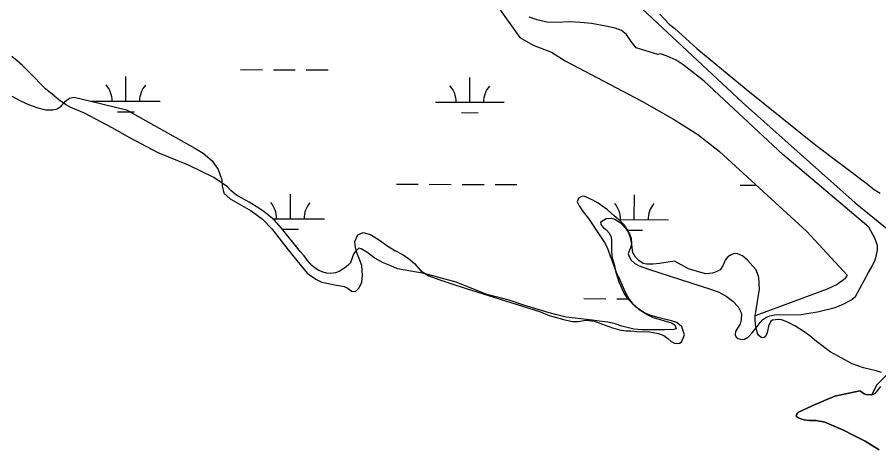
# Model space of a CAD drawing. Extents: x 3161514 to 3199414, y 831166 to 856601.
# Drawn here: x 3183105 to 3184362, y 853421 to 854065 of the extents above; entities that cross this region are included whole.
import ezdxf

# ---------------------------------------------------------------- set-up
doc = ezdxf.new("R2010")
doc.units = 0
for name, color, linetype in [('V-ROAD-CNTR', 7, 'Continuous'), ('V-SITE-VEGE', 7, 'Continuous'), ('V-TOPO-SHOR', 7, 'Continuous'), ('V-WETL-SWMP', 7, 'Continuous')]:
    doc.layers.add(name, color=color, linetype=linetype)

msp = doc.modelspace()

# ---------------------------------------------------------------- linework, layer by layer
at = {"layer": 'V-ROAD-CNTR'}
msp.add_lwpolyline([(3183521.7, 854763.2), (3183760.9, 854371.1), (3183900.1, 854186.1), (3184163.2, 853940.1), (3184327.8, 853794.1), (3184580.7, 853588.8), (3184748.7, 853444.5), (3184818.3, 853408.9), (3185135.6, 853293.5), (3185412.2, 853184.8), (3185648.1, 853130.5), (3185826.2, 853107.1)], dxfattribs=at)
at = {"layer": 'V-SITE-VEGE'}
for p, q in [((3183863.6, 854061), (3183851.9, 854064.6)), ((3184042.7, 854069.2), (3184056.1, 854054.5)), ((3183877.8, 854057.6), (3183863.6, 854061)), ((3183891.6, 854056.8), (3183877.8, 854057.6)), ((3183911.6, 854057.7), (3183891.6, 854056.8)), ((3183926.7, 854057.1), (3183911.6, 854057.7)), ((3183942.8, 854055.5), (3183926.7, 854057.1)), ((3183963.8, 854051.6), (3183942.8, 854055.5)), ((3184056.1, 854054.5), (3184064.6, 854048)), ((3183977.4, 854048.8), (3183963.8, 854051.6)), ((3183986.7, 854045.3), (3183977.4, 854048.8)), ((3183993.9, 854039.3), (3183986.7, 854045.3)), ((3184064.6, 854048), (3184096.7, 854019)), ((3184000.7, 854029.2), (3183993.9, 854039.3)), ((3184008, 854020.2), (3184000.7, 854029.2)), ((3184039.5, 854010.2), (3184008, 854020.2)), ((3184096.7, 854019), (3184168.3, 853959.9)), ((3184043.5, 854011.1), (3184039.5, 854010.2)), ((3184053.1, 854008.1), (3184043.5, 854011.1)), ((3184066.3, 854002.2), (3184053.1, 854008.1)), ((3184078, 853994.1), (3184066.3, 854002.2)), ((3184107.2, 853971.4), (3184078, 853994.1)), ((3184221.9, 853864.3), (3184107.2, 853971.4)), ((3184168.3, 853959.9), (3184270.3, 853878)), ((3183097.2, 853949.6), (3183109.5, 853942.9)), ((3183109.5, 853942.9), (3183121.5, 853937.4)), ((3183168.9, 853935), (3183175.3, 853942.3)), ((3183175.3, 853942.3), (3183181.4, 853946.8)), ((3183181.4, 853946.8), (3183188.1, 853948.2)), ((3183188.1, 853948.2), (3183196.1, 853946)), ((3183196.1, 853946), (3183264.1, 853929.7)), ((3183121.5, 853937.4), (3183135, 853932.4)), ((3183135, 853932.4), (3183146.8, 853929.8)), ((3183146.8, 853929.8), (3183156.8, 853929.6)), ((3183156.8, 853929.6), (3183163.1, 853931.2)), ((3183163.1, 853931.2), (3183168.9, 853935)), ((3183264.1, 853929.7), (3183363.9, 853873.8)), ((3184270.3, 853878), (3184343.1, 853823.1)), ((3183363.9, 853873.8), (3183376.1, 853866.2)), ((3183376.1, 853866.2), (3183389.1, 853855)), ((3184347.3, 853758.6), (3184221.9, 853864.3)), ((3183389.1, 853855), (3183398.1, 853842.6)), ((3183398.1, 853842.6), (3183403.5, 853827.4)), ((3183403.5, 853827.4), (3183404, 853818.7)), ((3183404, 853818.7), (3183406.6, 853808)), ((3184343.1, 853823.1), (3184355.2, 853813.5)), ((3184355.2, 853813.5), (3184363.9, 853808.1)), ((3183406.6, 853808), (3183415.4, 853799.8)), ((3183415.4, 853799.8), (3183446.2, 853782.5)), ((3183446.2, 853782.5), (3183462.6, 853770.3)), ((3183462.6, 853770.3), (3183476.6, 853756)), ((3183956.5, 853766.4), (3183964.3, 853771.2)), ((3183956.8, 853762.1), (3183956.5, 853766.4)), ((3183964.3, 853771.2), (3183971.8, 853771.5)), ((3183971.8, 853771.5), (3183977, 853770)), ((3183977, 853770), (3183984.6, 853765.1)), ((3183984.6, 853765.1), (3183992.2, 853757.7)), ((3183476.6, 853756), (3183500.1, 853725.2)), ((3183601.8, 853747.4), (3183609.7, 853750.9)), ((3183609.7, 853750.9), (3183620.4, 853747.9)), ((3183961.4, 853756.6), (3183956.8, 853762.1)), ((3183965, 853753.7), (3183961.4, 853756.6)), ((3183969.2, 853749.1), (3183965, 853753.7)), ((3183992.2, 853757.7), (3183998.3, 853748.8)), ((3184356.4, 853742.3), (3184347.3, 853758.6)), ((3183597.6, 853737.5), (3183601.8, 853747.4)), ((3183620.4, 853747.9), (3183633.5, 853739.4)), ((3183633.5, 853739.4), (3183645.7, 853730.5)), ((3183971.8, 853744.1), (3183969.2, 853749.1)), ((3183972.4, 853739.7), (3183971.8, 853744.1)), ((3183972.4, 853722.6), (3183972.4, 853739.7)), ((3183998.3, 853748.8), (3184000.7, 853742.4)), ((3184000.7, 853742.4), (3184001, 853734.1)), ((3184360.1, 853731.9), (3184356.4, 853742.3)), ((3183500.1, 853725.2), (3183528.2, 853691.3)), ((3183598, 853731.8), (3183597.6, 853737.5)), ((3183600, 853722.4), (3183598, 853731.8)), ((3183645.7, 853730.5), (3183656, 853724.3)), ((3184000.3, 853729.8), (3183996.4, 853720.1)), ((3184001, 853734.1), (3184000.3, 853729.8)), ((3184360, 853725), (3184360.2, 853725.5)), ((3184360.2, 853725.5), (3184360.1, 853731.9)), ((3183603.6, 853712.6), (3183600, 853722.4)), ((3183607.7, 853702.4), (3183603.6, 853712.6)), ((3183656, 853724.3), (3183667.1, 853718.4)), ((3183667.1, 853718.4), (3183675.5, 853713.2)), ((3183675.5, 853713.2), (3183684.6, 853705.4)), ((3183973.7, 853713.2), (3183972.4, 853722.6)), ((3183976.7, 853702), (3183973.7, 853713.2)), ((3183996.4, 853720.1), (3183997.1, 853717.2)), ((3183997.1, 853717.2), (3184000.3, 853710.8)), ((3184356.8, 853711), (3184358.4, 853716)), ((3184358.4, 853716), (3184360, 853725)), ((3183608.9, 853688.1), (3183607.7, 853702.4)), ((3183684.6, 853705.4), (3183693.6, 853694.7)), ((3183978.9, 853692.4), (3183976.7, 853702)), ((3184000.3, 853710.8), (3184005.9, 853705.5)), ((3184005.9, 853705.5), (3184012.5, 853702.2)), ((3184012.5, 853702.2), (3184025.8, 853697.4)), ((3184347, 853692.1), (3184351.7, 853700.4)), ((3184351.7, 853700.4), (3184356.8, 853711)), ((3183528.2, 853691.3), (3183540.4, 853682.7)), ((3183607.5, 853678.1), (3183608.9, 853688.1)), ((3183693.6, 853694.7), (3183705.4, 853687.3)), ((3183983.3, 853678), (3183978.9, 853692.4)), ((3184025.8, 853697.4), (3184117.9, 853667.7)), ((3184328, 853657.2), (3184347, 853692.1)), ((3183540.4, 853682.7), (3183549.4, 853678.1)), ((3183549.4, 853678.1), (3183570.8, 853673.8)), ((3183603.7, 853670.1), (3183607.5, 853678.1)), ((3183705.4, 853687.3), (3183720.1, 853681.9)), ((3183720.1, 853681.9), (3183739.2, 853675.9)), ((3183739.2, 853675.9), (3183760.2, 853668.9)), ((3183990.1, 853663.1), (3183983.3, 853678)), ((3183570.8, 853673.8), (3183582, 853672.1)), ((3183582, 853672.1), (3183587.1, 853669.7)), ((3183587.1, 853669.7), (3183592.6, 853665)), ((3183592.6, 853665), (3183598.6, 853664.4)), ((3183598.6, 853664.4), (3183603.7, 853670.1)), ((3183760.2, 853668.9), (3183867.1, 853635.3)), ((3183995.8, 853654), (3183990.1, 853663.1)), ((3184117.9, 853667.7), (3184127.5, 853664.1)), ((3184127.5, 853664.1), (3184139.4, 853657.8)), ((3184007.4, 853641.7), (3183995.8, 853654)), ((3184139.4, 853657.8), (3184149.2, 853650.3)), ((3184149.2, 853650.3), (3184157.1, 853642.3)), ((3184310.3, 853646.2), (3184321.5, 853651.8)), ((3184321.5, 853651.8), (3184328, 853657.2)), ((3184020, 853633.5), (3184007.4, 853641.7)), ((3184157.1, 853642.3), (3184161.6, 853632.4)), ((3184272.6, 853635.2), (3184298.5, 853641.2)), ((3184298.5, 853641.2), (3184310.3, 853646.2)), ((3183867.1, 853635.3), (3183881.2, 853629.8)), ((3183881.2, 853629.8), (3183892, 853626.5)), ((3183892, 853626.5), (3183903.8, 853623.2)), ((3184028.2, 853630.2), (3184020, 853633.5)), ((3184039.8, 853626.6), (3184028.2, 853630.2)), ((3184049.5, 853624.1), (3184039.8, 853626.6)), ((3184161.6, 853632.4), (3184161.2, 853623.1)), ((3184192.9, 853623.8), (3184198.3, 853627.3)), ((3184198.3, 853627.3), (3184203, 853629.2)), ((3184203, 853629.2), (3184210, 853630.8)), ((3184210, 853630.8), (3184248.6, 853631.1)), ((3184248.6, 853631.1), (3184260.2, 853632.9)), ((3184260.2, 853632.9), (3184272.6, 853635.2)), ((3183903.8, 853623.2), (3183915.4, 853620.8)), ((3183915.4, 853620.8), (3183923.5, 853620.8)), ((3183923.5, 853620.8), (3183934.8, 853623)), ((3183934.8, 853623), (3183946.9, 853621.2)), ((3183946.9, 853621.2), (3183973.6, 853611.6)), ((3184059.5, 853621.9), (3184049.5, 853624.1)), ((3184067.2, 853619.5), (3184059.5, 853621.9)), ((3184074.7, 853613.3), (3184067.2, 853619.5)), ((3184078.5, 853601.6), (3184074.7, 853613.3)), ((3184160, 853617.3), (3184153.1, 853606.2)), ((3184161.2, 853623.1), (3184160, 853617.3)), ((3184183, 853611.5), (3184188.8, 853619.6)), ((3184188.8, 853619.6), (3184192.9, 853623.8)), ((3183973.6, 853611.6), (3183983.9, 853608.6)), ((3183983.9, 853608.6), (3183992.9, 853607.3)), ((3183992.9, 853607.3), (3184000.1, 853607.1)), ((3184000.1, 853607.1), (3184009.1, 853606.5)), ((3184009.1, 853606.5), (3184027.5, 853605.8)), ((3184027.5, 853605.8), (3184040.8, 853603.6)), ((3184040.8, 853603.6), (3184048.4, 853600.5)), ((3184048.4, 853600.5), (3184054.2, 853596)), ((3184074.7, 853591.6), (3184078.5, 853601.6)), ((3184153.1, 853606.2), (3184152.3, 853602.5)), ((3184152.3, 853602.5), (3184152.4, 853601.2)), ((3184152.4, 853601.2), (3184154, 853598.2)), ((3184172, 853598.7), (3184177.2, 853604.1)), ((3184177.2, 853604.1), (3184183, 853611.5)), ((3184054.2, 853596), (3184059.2, 853591.8)), ((3184059.2, 853591.8), (3184063.9, 853589.2)), ((3184063.9, 853589.2), (3184067.9, 853588.6)), ((3184067.9, 853588.6), (3184071.9, 853589.4)), ((3184071.9, 853589.4), (3184074.7, 853591.6)), ((3184154, 853598.2), (3184156.9, 853596)), ((3184156.9, 853596), (3184162.5, 853594.7)), ((3184162.5, 853594.7), (3184166.3, 853595.2)), ((3184166.3, 853595.2), (3184172, 853598.7))]:
    msp.add_line(p, q, dxfattribs=at)
msp.add_lwpolyline([(3184439.3, 853608.6), (3184358.6, 853527.9), (3184351.9, 853513.7), (3184343.3, 853514.5), (3184340.8, 853515.5), (3184337.2, 853517.8), (3184334.3, 853519.9), (3184298.1, 853512), (3184269.1, 853499.6), (3184245.1, 853488.5), (3184243.8, 853487.6), (3184243.3, 853487), (3184242.6, 853485.9), (3184241.7, 853482.9), (3184241.7, 853482.6), (3184243.7, 853481), (3184246.9, 853479.6), (3184253.3, 853477.5), (3184260.5, 853476.6), (3184270.5, 853476.7), (3184283.3, 853474.2), (3184310.8, 853462.3), (3184324.6, 853454.9), (3184342, 853446.3), (3184362.6, 853433.6)], dxfattribs=at)
at = {"layer": 'V-TOPO-SHOR'}
for points in [[(3183790.3, 853660.4), (3183745.6, 853678.2), (3183698.7, 853690.9), (3183660, 853697.9), (3183649.9, 853702.2), (3183637.9, 853706.7), (3183625.3, 853714.2), (3183615, 853721.8), (3183606.7, 853726.8), (3183603.5, 853728), (3183597.3, 853721.9), (3183595.4, 853719), (3183593.8, 853713.6), (3183591, 853706.6), (3183588.4, 853703.6), (3183585, 853700.6), (3183580.2, 853697.2), (3183574.5, 853693.9), (3183569.3, 853692), (3183562.7, 853690.8), (3183556.1, 853691.2), (3183551.3, 853692.7), (3183544.8, 853695.4), (3183539.7, 853698.8), (3183534.6, 853702.7), (3183528.5, 853709.9), (3183523.4, 853716.5), (3183518.2, 853722.4), (3183490.6, 853756.9), (3183479.6, 853769.2), (3183465.4, 853780.8), (3183457.5, 853786.4), (3183443.2, 853795), (3183427.2, 853803.7), (3183422.8, 853806.5), (3183416.8, 853811.8), (3183411.9, 853817.4), (3183391.6, 853830.8), (3183354.8, 853848.7), (3183310.6, 853866.7), (3183269, 853888.9), (3183243.5, 853903.4), (3183203.2, 853924.6), (3183182.9, 853932.9), (3183175.2, 853937.5), (3183165.8, 853944.3), (3183156.5, 853951.8), (3183146.2, 853960.4), (3183138.1, 853968.5), (3183130.8, 853976.2), (3183112.4, 853994.2), (3183104.9, 854001.1), (3183097.1, 854007.4)], [(3184181.5, 853628.9), (3184182.3, 853632.1), (3184188, 853668.1), (3184186.9, 853684.9), (3184186.1, 853687.9), (3184183.1, 853696), (3184178.3, 853701.8), (3184170.5, 853710.2), (3184163.2, 853716.7), (3184155.9, 853719.5), (3184151, 853720), (3184146.5, 853718.2), (3184141.7, 853715.1), (3184138, 853710.2), (3184134.8, 853702.9), (3184130.8, 853696), (3184124.9, 853693.1), (3184119.6, 853691.5), (3184109.9, 853690.6), (3184102.2, 853692.1), (3184084.6, 853697.5), (3184064.2, 853709), (3184042.2, 853705.3), (3184032.9, 853704.5), (3184023.5, 853704.4), (3184018.2, 853705.5), (3184012, 853709.7), (3184007, 853714.8), (3184003.1, 853721.4), (3184002.4, 853728.1), (3184001.7, 853733.6), (3183999.8, 853743.3), (3183995.8, 853753.7), (3183990.9, 853761.2), (3183985.2, 853767.2), (3183976.1, 853774.8), (3183966.3, 853783.6), (3183952.4, 853793.6), (3183944.7, 853797.9), (3183933.2, 853803.4), (3183929.6, 853803.9), (3183923.8, 853800.8), (3183922.1, 853795.3), (3183925, 853789.8), (3183930.8, 853780.8), (3183938.6, 853771.1), (3183961.7, 853736), (3183965.6, 853728.6), (3183978.9, 853692.9), (3183984.3, 853681.5), (3183992.4, 853662.8), (3183997.3, 853654.1), (3184002.5, 853646.9), (3184012.6, 853638.3), (3184017.2, 853635.3), (3184024.9, 853630.8), (3184032.7, 853626.7), (3184059.7, 853618.9), (3184064.6, 853616.1), (3184066.3, 853610.4), (3184062.8, 853609.3), (3184049.4, 853608.9), (3184045.1, 853608.6), (3184037.8, 853608.5), (3184029.5, 853608.9), (3184016.5, 853608.7), (3184004.7, 853609.9), (3183987.3, 853614.1), (3183977.4, 853617.3), (3183966.8, 853620), (3183953.9, 853621.4), (3183943.9, 853623), (3183919, 853625.5), (3183906.1, 853627.3), (3183892.4, 853630.4), (3183881.1, 853633.5), (3183843.9, 853644.7), (3183822.9, 853652.1), (3183811.3, 853654.9), (3183790.3, 853660.4)], [(3184366.1, 853546.4), (3184358.3, 853548.7), (3184339.7, 853553.4), (3184323.3, 853558.9), (3184291.2, 853576.6), (3184271.2, 853591.7), (3184261.2, 853599.9), (3184253.1, 853606), (3184239.5, 853614.7), (3184226.8, 853621), (3184220.3, 853623.1), (3184215.5, 853623.6), (3184206.8, 853622.6), (3184204.6, 853621.3), (3184201.1, 853614.2), (3184199.2, 853604.1), (3184196.8, 853599.2), (3184194.7, 853597.4), (3184192.4, 853597.1), (3184190.4, 853597.7), (3184186.7, 853600.7), (3184185.2, 853603.4), (3184183.5, 853609.8), (3184182.3, 853615.8), (3184181.5, 853624.5), (3184181.5, 853628.9)], [(3184362.6, 853433.6), (3184342, 853446.3), (3184324.6, 853454.9), (3184310.8, 853462.3), (3184283.3, 853474.2), (3184270.5, 853476.7), (3184260.5, 853476.6), (3184253.3, 853477.5), (3184246.9, 853479.6), (3184243.7, 853481), (3184241.7, 853482.6), (3184241.7, 853482.9), (3184242.6, 853485.9), (3184243.3, 853487), (3184243.8, 853487.6), (3184245.1, 853488.5), (3184269.1, 853499.6), (3184298.1, 853512), (3184334.3, 853519.9), (3184337.2, 853517.8), (3184340.8, 853515.5), (3184343.3, 853514.5), (3184351.9, 853513.7), (3184356.3, 853515.8), (3184359.7, 853519.1), (3184364.9, 853526.3)]]:
    msp.add_lwpolyline(points, dxfattribs=at)
at = {"layer": 'V-WETL-SWMP'}
for p, q in [((3183721.6, 854200.2), (3183838.1, 854035.1)), ((3183838.1, 854035.1), (3183857.6, 854023.7)), ((3183857.6, 854023.7), (3183884.7, 854013.9)), ((3183104.9, 854001.1), (3183097.1, 854007.4)), ((3183884.7, 854013.9), (3183904.2, 854000.9)), ((3183112.4, 853994.2), (3183104.9, 854001.1)), ((3183130.8, 853976.2), (3183112.4, 853994.2)), ((3183904.2, 854000.9), (3184016.2, 853942.2)), ((3183263.4, 853942.3), (3183263.5, 853978.3)), ((3183430.6, 853988.2), (3183462.6, 853988.1)), ((3183478.6, 853988.1), (3183510.6, 853988)), ((3183526.6, 853988), (3183558.6, 853987.9)), ((3183765.3, 853940.9), (3183765.4, 853976.9)), ((3183138.1, 853968.5), (3183130.8, 853976.2)), ((3183146.2, 853960.4), (3183138.1, 853968.5)), ((3183156.5, 853951.8), (3183146.2, 853960.4)), ((3183165.8, 853944.3), (3183156.5, 853951.8)), ((3183175.2, 853937.5), (3183165.8, 853944.3)), ((3183213.4, 853942.4), (3183313.4, 853942.1)), ((3183715.3, 853941), (3183815.3, 853940.7)), ((3184016.2, 853942.2), (3184062.5, 853915.9)), ((3183182.9, 853932.9), (3183175.2, 853937.5)), ((3183203.2, 853924.6), (3183182.9, 853932.9)), ((3183251.3, 853926.9), (3183275.3, 853926.8)), ((3183243.5, 853903.4), (3183203.2, 853924.6)), ((3183753.3, 853925.5), (3183777.3, 853925.4)), ((3184062.5, 853915.9), (3184098, 853893.6)), ((3183269, 853888.9), (3183243.5, 853903.4)), ((3183310.6, 853866.7), (3183269, 853888.9)), ((3184098, 853893.6), (3184129.4, 853868.8)), ((3183354.8, 853848.7), (3183310.6, 853866.7)), ((3184129.4, 853868.8), (3184257.1, 853752.1)), ((3183391.6, 853830.8), (3183354.8, 853848.7)), ((3183411.9, 853817.4), (3183391.6, 853830.8)), ((3183416.8, 853811.8), (3183411.9, 853817.4)), ((3183658.1, 853821.1), (3183690.1, 853821)), ((3183706.1, 853821), (3183738.1, 853820.9)), ((3183754.1, 853820.8), (3183786.1, 853820.7)), ((3183802.1, 853820.7), (3183834.1, 853820.6)), ((3184160, 853819.7), (3184183.2, 853819.6)), ((3183422.8, 853806.5), (3183416.8, 853811.8)), ((3183427.2, 853803.7), (3183422.8, 853806.5)), ((3183443.2, 853795), (3183427.2, 853803.7)), ((3183503.4, 853770.8), (3183503.5, 853806.8)), ((3183923.8, 853800.8), (3183922.1, 853795.3)), ((3183929.6, 853803.9), (3183923.8, 853800.8)), ((3183933.2, 853803.4), (3183929.6, 853803.9)), ((3183944.7, 853797.9), (3183933.2, 853803.4)), ((3184005.3, 853769.4), (3184005.4, 853805.4)), ((3183457.5, 853786.4), (3183443.2, 853795)), ((3183922.1, 853795.3), (3183925, 853789.8)), ((3183925, 853789.8), (3183930.8, 853780.8)), ((3183952.4, 853793.6), (3183944.7, 853797.9)), ((3183966.3, 853783.6), (3183952.4, 853793.6)), ((3183465.4, 853780.8), (3183457.5, 853786.4)), ((3183479.6, 853769.2), (3183465.4, 853780.8)), ((3183930.8, 853780.8), (3183938.6, 853771.1)), ((3183976.1, 853774.8), (3183966.3, 853783.6)), ((3183477.6, 853770.8), (3183553.4, 853770.6)), ((3183490.5, 853756.9), (3183479.6, 853769.2)), ((3183938.6, 853771.1), (3183961.7, 853736)), ((3183985.2, 853767.2), (3183976.1, 853774.8)), ((3183982.4, 853769.5), (3184055.3, 853769.3)), ((3183990.9, 853761.2), (3183985.2, 853767.2)), ((3183518.2, 853722.4), (3183490.5, 853756.9)), ((3183491.7, 853755.4), (3183515.3, 853755.3)), ((3183995.8, 853753.7), (3183990.9, 853761.2)), ((3183995.6, 853754), (3184017.2, 853753.9)), ((3183999.8, 853743.3), (3183995.8, 853753.7)), ((3184257.1, 853752.1), (3184315.7, 853688.5)), ((3184001.7, 853733.6), (3183999.8, 853743.3)), ((3183603.5, 853728), (3183597.3, 853721.9)), ((3183606.7, 853726.8), (3183603.5, 853728)), ((3183615, 853721.8), (3183606.7, 853726.8)), ((3183961.7, 853736), (3183965.6, 853728.6)), ((3183965.6, 853728.6), (3183978.9, 853692.9)), ((3184002.4, 853728.1), (3184001.7, 853733.6)), ((3184003.1, 853721.4), (3184002.4, 853728.1)), ((3183523.4, 853716.5), (3183518.2, 853722.4)), ((3183528.5, 853709.9), (3183523.4, 853716.5)), ((3183593.8, 853713.6), (3183591, 853706.6)), ((3183595.4, 853719), (3183593.8, 853713.6)), ((3183597.3, 853721.9), (3183595.4, 853719)), ((3183625.3, 853714.2), (3183615, 853721.8)), ((3183637.9, 853706.7), (3183625.3, 853714.2)), ((3184007, 853714.8), (3184003.1, 853721.4)), ((3184012, 853709.7), (3184007, 853714.8)), ((3184141.7, 853715.1), (3184138, 853710.2)), ((3184146.5, 853718.2), (3184141.7, 853715.1)), ((3184151, 853720), (3184146.5, 853718.2)), ((3184155.9, 853719.5), (3184151, 853720)), ((3184163.2, 853716.7), (3184155.9, 853719.5)), ((3184170.5, 853710.2), (3184163.2, 853716.7)), ((3183534.6, 853702.7), (3183528.5, 853709.9)), ((3183539.7, 853698.8), (3183534.6, 853702.7)), ((3183585, 853700.6), (3183580.2, 853697.2)), ((3183588.4, 853703.6), (3183585, 853700.6)), ((3183591, 853706.6), (3183588.4, 853703.6)), ((3183649.9, 853702.2), (3183637.9, 853706.7)), ((3183660, 853697.9), (3183649.9, 853702.2)), ((3184018.2, 853705.5), (3184012, 853709.7)), ((3184023.5, 853704.4), (3184018.2, 853705.5)), ((3184032.9, 853704.5), (3184023.5, 853704.4)), ((3184042.2, 853705.3), (3184032.9, 853704.5)), ((3184064.2, 853709), (3184042.2, 853705.3)), ((3184084.6, 853697.5), (3184064.2, 853709)), ((3184134.8, 853702.9), (3184130.8, 853696)), ((3184138, 853710.2), (3184134.8, 853702.9)), ((3184178.3, 853701.8), (3184170.5, 853710.2)), ((3184183.1, 853696), (3184178.3, 853701.8)), ((3183544.8, 853695.4), (3183539.7, 853698.8)), ((3183551.3, 853692.7), (3183544.8, 853695.4)), ((3183556.1, 853691.2), (3183551.3, 853692.7)), ((3183562.7, 853690.8), (3183556.1, 853691.2)), ((3183569.3, 853692), (3183562.7, 853690.8)), ((3183574.5, 853693.9), (3183569.3, 853692)), ((3183580.2, 853697.2), (3183574.5, 853693.9)), ((3183698.7, 853690.9), (3183660, 853697.9)), ((3183745.6, 853678.2), (3183698.7, 853690.9)), ((3183978.9, 853692.9), (3183984.3, 853681.5)), ((3184102.2, 853692.1), (3184084.6, 853697.5)), ((3184109.9, 853690.6), (3184102.2, 853692.1)), ((3184119.6, 853691.5), (3184109.9, 853690.6)), ((3184124.9, 853693.1), (3184119.6, 853691.5)), ((3184130.8, 853696), (3184124.9, 853693.1)), ((3184186.1, 853687.9), (3184183.1, 853696)), ((3184186.9, 853684.9), (3184186.1, 853687.9)), ((3184315.7, 853688.5), (3184312.4, 853683.2)), ((3183790.3, 853660.4), (3183745.6, 853678.2)), ((3183984.3, 853681.5), (3183992.4, 853662.8)), ((3184188, 853668.1), (3184186.9, 853684.9)), ((3184301.1, 853675), (3184286.7, 853668.2)), ((3184312.4, 853683.2), (3184301.1, 853675)), ((3183992.4, 853662.8), (3183997.3, 853654.1)), ((3184286.7, 853668.2), (3184181.5, 853628.9)), ((3184182.3, 853632.1), (3184188, 853668.1)), ((3183811.3, 853654.9), (3183790.3, 853660.4)), ((3183822.9, 853652.1), (3183811.3, 853654.9)), ((3183843.9, 853644.7), (3183822.9, 853652.1)), ((3183931.6, 853654.2), (3183963.6, 853654.1)), ((3183979.6, 853654), (3183997.4, 853654)), ((3183997.3, 853654.1), (3184002.5, 853646.9)), ((3183881.1, 853633.5), (3183843.9, 853644.7)), ((3184002.5, 853646.9), (3184012.6, 853638.3)), ((3184012.6, 853638.3), (3184017.2, 853635.3)), ((3183892.4, 853630.4), (3183881.1, 853633.5)), ((3183906.1, 853627.3), (3183892.4, 853630.4)), ((3183919, 853625.5), (3183906.1, 853627.3)), ((3183943.9, 853623), (3183919, 853625.5)), ((3184017.2, 853635.3), (3184024.9, 853630.8)), ((3184024.9, 853630.8), (3184032.7, 853626.7)), ((3184032.7, 853626.7), (3184059.7, 853618.9)), ((3184181.5, 853628.9), (3184182.3, 853632.1)), ((3183953.9, 853621.4), (3183943.9, 853623)), ((3183966.8, 853620), (3183953.9, 853621.4)), ((3183977.4, 853617.3), (3183966.8, 853620)), ((3183987.3, 853614.1), (3183977.4, 853617.3)), ((3184004.7, 853609.9), (3183987.3, 853614.1)), ((3184059.7, 853618.9), (3184064.6, 853616.1)), ((3184064.6, 853616.1), (3184066.3, 853610.4)), ((3184016.5, 853608.7), (3184004.7, 853609.9)), ((3184029.5, 853608.9), (3184016.5, 853608.7)), ((3184037.8, 853608.5), (3184029.5, 853608.9)), ((3184045.1, 853608.6), (3184037.8, 853608.5)), ((3184049.4, 853608.9), (3184045.1, 853608.6)), ((3184062.8, 853609.3), (3184049.4, 853608.9)), ((3184066.3, 853610.4), (3184062.8, 853609.3))]:
    msp.add_line(p, q, dxfattribs=at)
for centre, start, end in [((3183208.1, 853942.9), 359.0699, 40.6135), ((3183318.6, 853942.6), 139.0699, 180.6135), ((3183710.1, 853941.5), 359.0699, 40.6135), ((3183820.5, 853941.2), 139.0699, 180.6135), ((3183448.1, 853771.4), 359.0699, 40.6135), ((3183558.6, 853771.1), 139.0699, 180.6135), ((3183950.1, 853770), 359.0699, 40.6135), ((3184060.5, 853769.7), 139.0699, 180.6135)]:
    msp.add_arc(centre, 35.2, start, end, dxfattribs=at)

doc.saveas('drawing.dxf')
